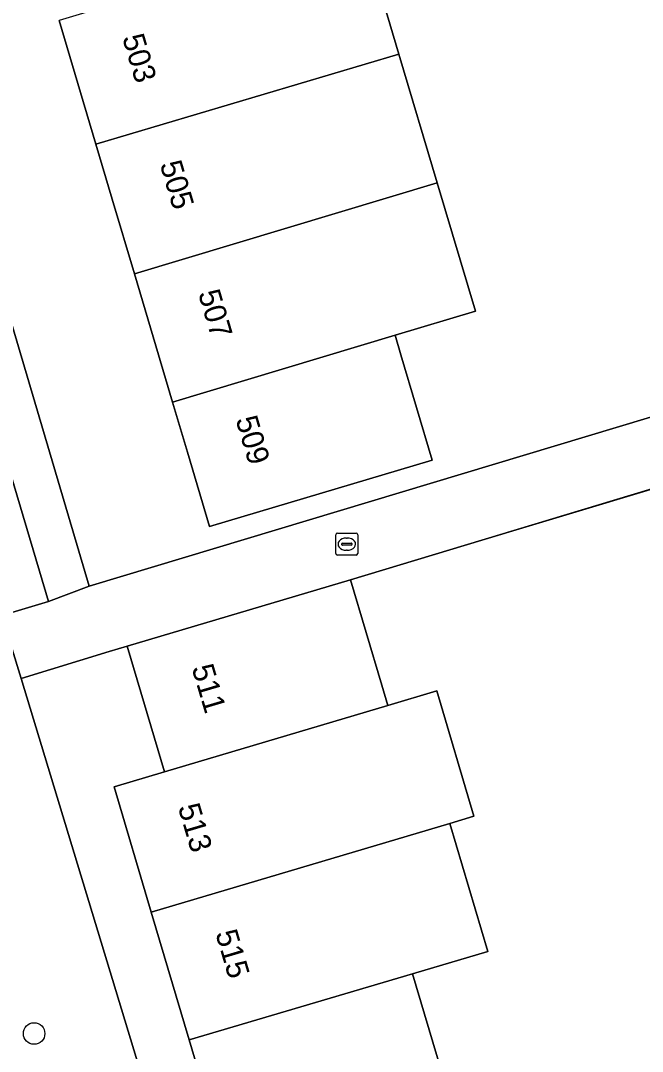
# Model space of a CAD drawing. Extents: x 157767 to 159172, y 387839 to 389425.
# Drawn here: x 158469.93 to 158498.22, y 388521.67 to 388568.56 of the extents above; entities that cross this region are included whole.
import ezdxf

# ---------------------------------------------------------------- set-up
doc = ezdxf.new("R2010")
doc.units = 0
for name, color, linetype in [('IMGEO_Boom', 7, 'Continuous'), ('IMGEO_Erf', 7, 'Continuous'), ('IMGEO_Kolk', 7, 'Continuous'), ('IMGEO_Muur', 7, 'Continuous'), ('IMGEO_Pand', 7, 'Continuous'), ('IMGEO_Pand_nummerreeks', 7, 'Continuous'), ('IMGEO_Rijbaan_lokaal_open', 7, 'Continuous'), ('IMGEO_Voetpad_open', 7, 'Continuous')]:
    doc.layers.add(name, color=color, linetype=linetype)

msp = doc.modelspace()

# ---------------------------------------------------------------- linework, layer by layer
at = {"layer": 'IMGEO_Boom'}
msp.add_circle((158470.546, 388522.486), 0.489, dxfattribs=at)
at = {"layer": 'IMGEO_Erf'}
for points in [[(158500, 388669.616), (158477.023, 388646.416), (158455.292, 388624.74), (158452.306, 388613.028), (158453.687, 388608.355), (158454.684, 388604.98), (158473.046, 388542.834), (158500, 388550.948)], [(158485.462, 388572.719), (158487.149, 388567.041), (158488.89, 388561.18), (158490.624, 388555.339), (158486.973, 388554.255), (158487.239, 388553.36), (158488.663, 388548.566), (158478.522, 388545.555), (158477.519, 388548.934), (158476.844, 388551.207), (158476.085, 388553.761), (158475.111, 388557.043), (158474.104, 388560.433), (158473.358, 388562.943), (158472.66, 388565.296), (158471.69, 388568.563)], [(158500.759, 388547.895), (158484.947, 388543.126), (158486.369, 388538.333), (158486.642, 388537.413), (158488.864, 388538.074), (158490.56, 388532.377), (158489.458, 388532.043), (158491.186, 388526.219), (158487.771, 388525.206), (158489.45, 388519.548), (158493.123, 388520.643), (158494.878, 388514.748), (158493.511, 388514.376), (158495.277, 388508.425), (158506.289, 388511.777)]]:
    msp.add_lwpolyline(points, dxfattribs=at)
msp.add_lwpolyline([(158474.786, 388540.11), (158473.959, 388539.858), (158469.953, 388538.636), (158480.465, 388503.997), (158485.083, 388505.399), (158483.402, 388511.065), (158481.105, 388510.383), (158480.995, 388510.753), (158479.284, 388516.518), (158477.597, 388522.201), (158475.872, 388528.013), (158474.183, 388533.705), (158476.484, 388534.39)], close=True, dxfattribs=at)
at = {"layer": 'IMGEO_Kolk'}
for p, q in [((158484.274, 388544.32), (158484.274, 388545.172)), ((158484.349, 388545.246), (158485.201, 388545.246)), ((158485.275, 388545.172), (158485.275, 388544.32)), ((158484.533, 388544.74), (158484.533, 388544.752)), ((158484.971, 388544.703), (158484.573, 388544.703)), ((158484.576, 388544.789), (158484.974, 388544.789)), ((158484.762, 388545.026), (158484.787, 388545.026)), ((158485.017, 388544.752), (158485.017, 388544.74)), ((158485.201, 388544.246), (158484.349, 388544.246)), ((158484.785, 388544.466), (158484.76, 388544.466))]:
    msp.add_line(p, q, dxfattribs=at)
for points in [[(158484.274, 388544.32), (158484.274, 388545.172)], [(158484.349, 388545.246), (158485.201, 388545.246)], [(158485.275, 388545.172), (158485.275, 388544.32)], [(158485.201, 388544.246), (158484.349, 388544.246)]]:
    msp.add_lwpolyline(points, dxfattribs=at)
for centre, radius, start, end in [((158484.351, 388545.17), 0.0765, 91.552, 178.448), ((158484.351, 388545.17), 0.0765, 91.552, 178.448), ((158485.199, 388545.17), 0.0765, 1.552, 88.448), ((158485.199, 388545.17), 0.0765, 1.552, 88.448), ((158484.573, 388544.749), 0.0403, 85.8775, 175.7526), ((158484.57, 388544.739), 0.0366, 178.938, 274.7102), ((158484.974, 388544.746), 0.043, 264.8664, 352.4533), ((158484.978, 388544.751), 0.0386, 1.7309, 96.639), ((158484.351, 388544.322), 0.0765, 181.552, 268.448), ((158484.351, 388544.322), 0.0765, 181.552, 268.448), ((158485.199, 388544.322), 0.0765, 271.552, 358.448), ((158485.199, 388544.322), 0.0765, 271.552, 358.448)]:
    msp.add_arc(centre, radius, start, end, dxfattribs=at)
for centre, major_axis, ratio, start_param, end_param in [((158484.761, 388544.746), (-0.387, 0.002), 0.722429, 4.712389, 7.853982), ((158484.786, 388544.746), (-0.39, 0.002), 0.717154, 1.570796, 4.712389)]:
    msp.add_ellipse(centre, major_axis=major_axis, ratio=ratio, start_param=start_param, end_param=end_param, dxfattribs=at)
at = {"layer": 'IMGEO_Muur'}
msp.add_lwpolyline([(158503.928, 388548.831), (158484.947, 388543.126)], dxfattribs=at)
at = {"layer": 'IMGEO_Pand'}
for points in [[(158471.69, 388568.563), (158472.66, 388565.296), (158473.358, 388562.943), (158487.149, 388567.041), (158485.462, 388572.719), (158481.817, 388571.619)], [(158488.89, 388561.18), (158487.149, 388567.041), (158473.358, 388562.943), (158474.104, 388560.433), (158475.111, 388557.043)], [(158488.89, 388561.18), (158475.111, 388557.043), (158476.085, 388553.761), (158476.844, 388551.207), (158486.973, 388554.255), (158490.624, 388555.339)], [(158476.844, 388551.207), (158477.519, 388548.934), (158478.522, 388545.555), (158488.663, 388548.566), (158487.239, 388553.36), (158486.973, 388554.255)], [(158486.369, 388538.333), (158484.947, 388543.126), (158474.786, 388540.11), (158476.484, 388534.39), (158486.642, 388537.413)], [(158488.864, 388538.074), (158486.642, 388537.413), (158476.484, 388534.39), (158474.183, 388533.705), (158475.872, 388528.013), (158489.458, 388532.043), (158490.56, 388532.377)], [(158477.597, 388522.201), (158487.771, 388525.206), (158491.186, 388526.219), (158489.458, 388532.043), (158475.872, 388528.013)], [(158489.45, 388519.548), (158487.771, 388525.206), (158477.597, 388522.201), (158479.284, 388516.518)]]:
    msp.add_lwpolyline(points, close=True, dxfattribs=at)
at = {"layer": 'IMGEO_Rijbaan_lokaal_open'}
msp.add_lwpolyline([(158463.173, 388548.458), (158461.929, 388548.082), (158464.276, 388540.04), (158469.078, 388541.499), (158471.199, 388542.144), (158453.04, 388603.235)], dxfattribs=at)
at = {"layer": 'IMGEO_Voetpad_open'}
for points in [[(158452.306, 388613.028), (158450.234, 388612.75), (158453.04, 388603.235), (158471.199, 388542.144), (158473.046, 388542.834), (158454.684, 388604.98), (158453.687, 388608.355)], [(158508.361, 388553.203), (158508.379, 388553.494), (158512.151, 388554.624), (158521.25, 388557.35), (158540.094, 388562.995), (158539.336, 388565.822), (158511.356, 388557.426), (158507.472, 388556.269), (158505.321, 388555.643), (158506.182, 388552.816), (158503.77, 388552.082), (158500, 388550.948), (158473.046, 388542.834), (158471.199, 388542.144), (158469.078, 388541.499), (158469.953, 388538.636), (158473.959, 388539.858), (158474.786, 388540.11), (158484.947, 388543.126), (158500.759, 388547.895), (158507.769, 388549.996), (158509.182, 388550.421)]]:
    msp.add_lwpolyline(points, close=True, dxfattribs=at)
msp.add_lwpolyline([(158480.907, 388502.54), (158480.465, 388503.997), (158469.953, 388538.636), (158469.078, 388541.499), (158464.276, 388540.04), (158463.799, 388539.895), (158464.441, 388537.75)], dxfattribs=at)

# ---------------------------------------------------------------- texts
at = {"layer": 'IMGEO_Pand_nummerreeks'}
for s, rotation, p in [('503', 286.5307, (158474.548, 388567.791)), ('505', 286.5477, (158476.258, 388562.032)), ('507', 286.5298, (158478.001, 388556.163)), ('509', 286.5447, (158479.706, 388550.42)), ('511', 286.5354, (158477.708, 388539.121)), ('513', 286.5296, (158477.083, 388532.787)), ('515', 286.5321, (158478.787, 388527.049))]:
    msp.add_text(s, height=1, rotation=rotation, dxfattribs=at).set_placement(p)

doc.saveas('drawing.dxf')
